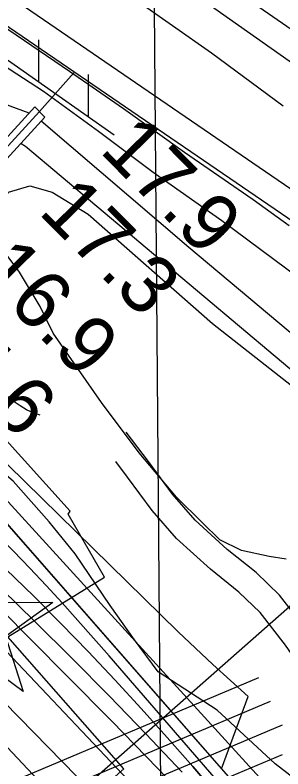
# Model space of a CAD drawing. Extents: x 3568792 to 3606828, y 529143 to 554785.
# Drawn here: x 3576128 to 3576438, y 542217 to 543088 of the extents above; entities that cross this region are included whole.
import ezdxf

# ---------------------------------------------------------------- set-up
doc = ezdxf.new("R2010")
doc.units = 0
for name, color, linetype in [('V-CHAN-DOCK', 7, 'Continuous'), ('V-CHAN-NAID', 7, 'Continuous'), ('V-FLOD-BASE', 7, 'Continuous'), ('V-GRID-MAJR', 7, 'Continuous'), ('V-LEVE-TOET', 7, 'Continuous'), ('V-RIVR-EDGE', 7, 'Continuous'), ('V-RIVR-RANG', 7, 'Continuous'), ('V-ROAD-CNTR', 7, 'Continuous'), ('V-RRAP-FSHR', 7, 'Continuous'), ('V-RRAP-RVMT', 7, 'Continuous'), ('V-SITE-OTLN', 7, 'Continuous'), ('V-SITE-VEGE', 7, 'Continuous'), ('V-SURV-LINE', 7, 'Continuous'), ('V-TOPO-DPTH', 7, 'Continuous'), ('V-TOPO-MAJR', 7, 'Continuous'), ('V-TOPO-MINR', 7, 'Continuous'), ('V-TOPO-WATR', 7, 'Continuous'), ('V-UTIL-LINE', 7, 'Continuous')]:
    doc.layers.add(name, color=color, linetype=linetype)

msp = doc.modelspace()

# ---------------------------------------------------------------- linework, layer by layer
at = {"layer": 'V-CHAN-DOCK'}
msp.add_lwpolyline([(3575859.2630000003, 542661.567), (3576151.224, 542982.036), (3576162.793, 542970.154), (3575871.0100000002, 542650.351)], dxfattribs=at)
at = {"layer": 'V-CHAN-NAID'}
msp.add_lwpolyline([(3576095.277889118, 542409.7544034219), (3576171.769889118, 542409.2114034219), (3576109.5668891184, 542364.689403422)], dxfattribs=at)
msp.add_lwpolyline([(3576109.5668891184, 542364.689403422), (3576117.3628891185, 542370.2704034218), (3576137.5868891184, 542306.493403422), (3576083.738889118, 542346.2034034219), (3576091.5358891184, 542351.7834034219), (3576093.201889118, 542352.2594034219), (3576094.8138891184, 542352.8194034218), (3576096.971889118, 542353.7334034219), (3576098.706889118, 542354.6174034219), (3576100.5728891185, 542355.7314034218), (3576102.311889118, 542356.9434034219), (3576103.863889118, 542358.1884034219), (3576105.150889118, 542359.3564034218), (3576106.5348891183, 542360.7764034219), (3576107.738889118, 542362.1784034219), (3576108.857889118, 542363.6504034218)], close=True, dxfattribs=at)
at = {"layer": 'V-FLOD-BASE'}
msp.add_lwpolyline([(3575343.4, 543524.1730000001), (3575424.026, 543497.031), (3575497.443, 543472.522), (3575527.19, 543460.208), (3575559.657, 543445.22), (3575627.304, 543412.579), (3575681.042, 543378.916), (3575729.85, 543343.863), (3575767.336, 543319.49), (3575814.3340000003, 543286.218), (3575890.702, 543232.095), (3576019.031, 543142.049), (3576112.5640000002, 543076.8470000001), (3576191.174, 543023.193), (3576253.523, 542980.175), (3576324.024, 542929.593), (3576403.093, 542875.045), (3576444.671, 542844.868)], dxfattribs=at)
at = {"layer": 'V-GRID-MAJR'}
msp.add_spline([(3576358.556, 534575.836), (3576309.205, 540634.7170000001), (3576259.838, 546695.532), (3576210.471, 552756.361), (3576210.455, 552758.279)], degree=3, dxfattribs=at)
at = {"layer": 'V-LEVE-TOET'}
for points in [[(3575512.626, 543576.352), (3575551.321, 543566.161), (3575570.1, 543559.304), (3575589.4220000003, 543549.185), (3575620.6380000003, 543532.838), (3575690.579, 543494.839), (3575773.47, 543447.596), (3575846.387, 543403.777), (3575902.861, 543367.417), (3575974.063, 543318.902), (3576049.4220000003, 543263.403), (3576111.83, 543217.153), (3576184.782, 543169.238), (3576264.8710000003, 543107.929), (3576354.926, 543044.371), (3576437.937, 542983.089)], [(3575507.992, 543430.419), (3575554.2460000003, 543411.4180000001), (3575609.083, 543381.575), (3575676.133, 543342.136), (3575744.45, 543296.644), (3575813.418, 543245.7), (3575884.214, 543194.166), (3575957.454, 543140.228), (3576012.3710000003, 543101.289), (3576090.474, 543046.182), (3576161.22, 543000.104), (3576224.6890000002, 542953.965), (3576287.565, 542906.605)], [(3576287.565, 542906.605), (3576366.884, 542850.901), (3576457.221, 542783.77)]]:
    msp.add_lwpolyline(points, dxfattribs=at)
at = {"layer": 'V-RIVR-EDGE'}
msp.add_lwpolyline([(3576544.888195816, 542133.2514592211), (3576428.691968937, 542222.9969300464), (3576361.445428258, 542285.0486446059), (3576293.542226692, 542329.3328981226), (3576266.0605828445, 542366.1644760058), (3576237.9737911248, 542406.0611855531), (3576197.6810159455, 542465.5953429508), (3576167.7484788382, 542502.4329811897), (3576126.1999552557, 542549.7157024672), (3576006.357690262, 542651.7247301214), (3575983.142383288, 542679.3548526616), (3575956.2249799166, 542696.5777693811), (3575925.6357819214, 542715.6479465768), (3575887.087241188, 542737.1887131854), (3575856.5404656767, 542773.4151431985), (3575821.6728100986, 542796.7849892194), (3575677.345853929, 542908.6581934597), (3575610.059920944, 542954.7791018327), (3575539.1021933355, 543002.7472706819), (3575480.4292337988, 543062.9396040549)], dxfattribs=at)
at = {"layer": 'V-RIVR-RANG'}
msp.add_line((3576704.27, 542632.671), (3575803.9080000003, 541839.34), dxfattribs=at)
at = {"layer": 'V-ROAD-CNTR'}
for points in [[(3575665.357630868, 543559.3108550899), (3575692.015577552, 543544.5678845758), (3575738.20148518, 543518.637936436), (3575804.550352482, 543475.443022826), (3575921.0131195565, 543399.8621739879), (3576262.678436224, 543163.9996457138), (3576434.3100929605, 543042.573888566), (3576552.8638558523, 542959.0790555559), (3576596.430768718, 542926.045121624), (3576629.916701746, 542901.6431704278), (3576653.4486546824, 542881.189211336), (3576699.030563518, 542843.0522876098), (3576725.046511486, 542817.508338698), (3576749.162463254, 542792.8503880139), (3576775.177411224, 542767.3074391), (3576795.507370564, 542743.9524858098), (3576823.6273143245, 542710.0265536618), (3576852.79925598, 542671.910629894), (3576906.7531480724, 542584.7748041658), (3576929.013103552, 542542.2508892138), (3576950.221061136, 542503.9169658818), (3576972.6480162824, 542455.302063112), (3577001.0929593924, 542392.3171890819)], [(3576603.6327543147, 542225.847522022), (3576588.2457850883, 542240.7014923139), (3576537.172887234, 542287.6973983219), (3576493.8029739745, 542335.8793019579), (3576464.837031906, 542377.7462182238), (3576433.751094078, 542418.007137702), (3576406.489148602, 542443.8180860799), (3576373.2942149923, 542470.6660323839), (3576336.279289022, 542504.3779649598), (3576310.1323413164, 542534.414904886), (3576282.227397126, 542572.110829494), (3576256.63544831, 542606.3107610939)], [(3576582.796795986, 542204.2635651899), (3576567.6678262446, 542218.8695359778), (3576515.8209299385, 542266.5774405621), (3576470.2230211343, 542317.2333392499), (3576440.613080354, 542360.0322536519), (3576411.431138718, 542397.825178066), (3576386.713188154, 542421.2281312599), (3576353.744254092, 542447.8940779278), (3576314.793331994, 542483.370006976), (3576286.7263881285, 542515.6129424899), (3576258.161445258, 542554.1988653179), (3576244.744472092, 542572.1298294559)]]:
    msp.add_lwpolyline(points, dxfattribs=at)
at = {"layer": 'V-RRAP-FSHR'}
for p, q in [((3576155.698650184, 543010.82195207), (3576155.7566500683, 543059.652854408)), ((3576212.9905356, 542970.604032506), (3576213.0495354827, 543019.433934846))]:
    msp.add_line(p, q, dxfattribs=at)
msp.add_lwpolyline([(3575325.216311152, 543506.321961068), (3575405.9011497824, 543480.48601274), (3575455.6180503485, 543462.6230484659), (3575489.25198308, 543449.9460738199), (3575505.397950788, 543442.4170888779), (3575538.094885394, 543429.7151142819), (3575563.3088349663, 543416.3391410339), (3575589.4217827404, 543404.3941649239), (3575629.414702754, 543382.0452096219), (3575652.362656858, 543365.7942421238), (3576067.3208269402, 543072.8618279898), (3576242.8054759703, 542949.6740743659)], dxfattribs=at)
at = {"layer": 'V-RRAP-RVMT'}
msp.add_lwpolyline([(3575978.5320000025, 541973.7690000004), (3576254.0290000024, 542217.2010000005), (3576119.8290000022, 542369.8450000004), (3576231.7340000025, 542438.7300000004), (3576189.7300000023, 542511.5840000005), (3576192.0050000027, 542514.7690000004), (3576107.1430000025, 542608.4150000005), (3576117.1820000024, 542617.9630000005), (3576024.3950000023, 542711.2920000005), (3576019.5910000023, 542707.0850000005), (3575930.1950000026, 542794.6590000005), (3575922.0860000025, 542786.1650000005), (3575827.9940000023, 542873.7120000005), (3575824.8190000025, 542870.9910000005), (3575744.5840000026, 542947.0440000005), (3575745.8130000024, 542948.8280000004), (3575657.1060000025, 543032.4570000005), (3575662.0740000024, 543037.9960000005), (3575575.8350000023, 543119.3650000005), (3575578.9420000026, 543123.3860000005), (3575505.5350000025, 543179.3690000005), (3575422.1210000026, 543071.0080000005), (3575371.5780000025, 543109.2840000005)], dxfattribs=at)
at = {"layer": 'V-SITE-OTLN'}
msp.add_lwpolyline([(3577019.93, 542441.117), (3576823.4080000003, 542760.84), (3576805.052, 542790.7), (3576458.333, 543063.758), (3576301.561, 543172.384), (3576264.847, 543198.76), (3576259.54, 543202.571), (3576140.951, 543281.608), (3576067.972, 543330.2440000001), (3575856.221, 543477.607), (3575678.2090000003, 543582.7440000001), (3575624.795, 543609.699), (3575587.4790000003, 543624.822), (3575514.9960000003, 543644.558), (3575329.1580000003, 543698.951), (3575120.75, 543772.501), (3575022.487, 543828.678), (3574862.401, 543966.811), (3574643.662, 544173.688), (3574448.809, 544327.812), (3574314.8000000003, 544438.851), (3574104.203, 544568.841), (3573862.504, 544722.56), (3573643.306, 544865.269)], dxfattribs=at)
at = {"layer": 'V-SITE-VEGE'}
msp.add_lwpolyline([(3576441.216, 542459.52), (3576421.529, 542462.549), (3576389.914, 542469.59), (3576364.6580000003, 542481.714), (3576344.364, 542501.66), (3576314.84, 542531.126), (3576271.4080000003, 542582.42), (3576227.917, 542640.571), (3576172.347, 542720.568), (3576157.443, 542751.53), (3576133.3200000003, 542791.106), (3576118.978, 542810.187), (3576113.807, 542826.147), (3576109.012, 542851.712), (3576112.971, 542869.581), (3576120.626, 542883.366), (3576145.252, 542890.8960000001), (3576170.9250000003, 542883.3470000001), (3576212.758, 542858.106), (3576356.075, 542731.775), (3576483.1550000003, 542631.824)], dxfattribs=at)
at = {"layer": 'V-SURV-LINE'}
for points in [[(3575704.079199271, 543396.0976101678), (3576467.6228778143, 542873.1688037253)], [(3576450.6769629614, 542848.4132787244), (3575687.133232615, 543371.3421206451)]]:
    msp.add_lwpolyline(points, dxfattribs=at)
at = {"layer": 'V-TOPO-DPTH'}
for points in [[(3575118.7937120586, 543270.704656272), (3575716.3499624, 542767.372387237), (3575762.1124536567, 542728.3722744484), (3575807.5702654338, 542689.0242494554), (3575852.5710579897, 542649.1543561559), (3575897.267171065, 542608.9365506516), (3575976.1110090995, 542537.1649609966), (3575981.121201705, 542532.5349278), (3575986.0841903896, 542527.8555764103), (3575990.9763731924, 542523.1022477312), (3575995.821352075, 542518.2996008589), (3576187.459191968, 542325.4625256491), (3576240.223732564, 542271.9239783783), (3576292.688370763, 542218.0955509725), (3576344.7031553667, 542163.8323033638)], [(3576344.7031553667, 542163.8323033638), (3576292.688370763, 542218.0955509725), (3576240.223732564, 542271.9239783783), (3576187.459191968, 542325.4625256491), (3575995.821352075, 542518.2996008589), (3575990.9763731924, 542523.1022477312), (3575986.0841903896, 542527.8555764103), (3575981.121201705, 542532.5349278), (3575976.1110090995, 542537.1649609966), (3575897.267171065, 542608.9365506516), (3575852.5710579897, 542649.1543561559), (3575807.5702654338, 542689.0242494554), (3575762.1124536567, 542728.3722744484), (3575716.3499624, 542767.372387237), (3575118.7937120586, 543270.704656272)], [(3575194.665553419, 543178.7678695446), (3575925.8367393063, 542542.1283168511), (3575945.605746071, 542524.6219060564), (3575965.174997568, 542506.8986136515), (3575984.4446161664, 542488.8499988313), (3576003.5144794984, 542470.5845024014), (3576022.3220466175, 542452.0453652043), (3576040.9798200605, 542433.3584450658), (3576059.412902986, 542414.449850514), (3576077.696192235, 542395.3934730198), (3576272.530647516, 542189.8758831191)], [(3576272.530647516, 542189.8758831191), (3576077.696192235, 542395.3934730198), (3576059.412902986, 542414.449850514), (3576040.9798200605, 542433.3584450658), (3576022.3220466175, 542452.0453652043), (3576003.5144794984, 542470.5845024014), (3575984.4446161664, 542488.8499988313), (3575965.174997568, 542506.8986136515), (3575945.605746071, 542524.6219060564), (3575925.8367393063, 542542.1283168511), (3575194.665553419, 543178.7678695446)], [(3576366.7750818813, 542217.1063397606), (3576397.463106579, 542300.5724502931), (3576356.669586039, 542337.6233767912), (3576316.64879573, 542375.5527977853), (3576099.9290994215, 542587.6015736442), (3576087.031059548, 542600.0240493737), (3576074.00494627, 542612.3085564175), (3576060.7867228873, 542624.3861104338), (3576047.4404260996, 542636.325695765), (3575889.070035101, 542775.7709396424), (3575795.413297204, 542856.05080636), (3575700.3866210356, 542934.6283864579), (3575603.305037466, 543010.6525366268), (3575504.8535156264, 543084.9744001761)], [(3577004.3133271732, 541489.0799318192), (3576104.903712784, 542516.1460814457), (3576099.449579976, 542522.3362469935), (3576093.9704998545, 542528.5041150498), (3576088.453998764, 542534.6385368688), (3576082.9125503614, 542540.7506611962), (3576077.2718302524, 542546.7654845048), (3576071.5238865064, 542552.6730617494), (3576065.615107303, 542558.4197698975), (3576059.599104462, 542564.0592319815), (3576056.7162787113, 542566.6878113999), (3576049.128795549, 542573.503923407), (3576041.475335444, 542580.2439895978), (3576033.7229099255, 542586.8699870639), (3576025.9045074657, 542593.4199387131), (3575500.5121592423, 543026.9929868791)], [(3575500.5121592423, 543026.9929868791), (3576025.9045074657, 542593.4199387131), (3576033.7229099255, 542586.8699870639), (3576041.475335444, 542580.2439895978), (3576049.128795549, 542573.503923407), (3576056.7162787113, 542566.6878113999), (3576059.599104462, 542564.0592319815), (3576065.615107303, 542558.4197698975), (3576071.5238865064, 542552.6730617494), (3576077.2718302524, 542546.7654845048), (3576082.9125503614, 542540.7506611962), (3576088.453998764, 542534.6385368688), (3576093.9704998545, 542528.5041150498), (3576099.449579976, 542522.3362469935), (3576104.903712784, 542516.1460814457), (3576366.7750818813, 542217.1063397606)], [(3576362.82705272, 542185.6740814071), (3576333.4726584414, 542219.6486410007), (3576303.8543890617, 542253.3887927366), (3576273.840307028, 542286.777332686), (3576243.5623498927, 542319.9314647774), (3576212.7800457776, 542352.6079210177), (3576181.5895855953, 542384.8823008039), (3576149.7868913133, 542416.5535659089), (3576117.5760409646, 542447.8227545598), (3576043.3703336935, 542518.491633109), (3576026.5128530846, 542534.3132228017), (3576009.504627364, 542549.968629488), (3575992.270283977, 542565.3747616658), (3575974.885195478, 542580.6147108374), (3575798.2682487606, 542733.1794893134), (3575692.1240085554, 542824.1763341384), (3575585.529741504, 542914.6388548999), (3575478.2604341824, 543004.2998895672)], [(3575478.2604341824, 543004.2998895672), (3575585.529741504, 542914.6388548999), (3575692.1240085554, 542824.1763341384), (3575798.2682487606, 542733.1794893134), (3575974.885195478, 542580.6147108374), (3575992.270283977, 542565.3747616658), (3576009.504627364, 542549.968629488), (3576026.5128530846, 542534.3132228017), (3576043.3703336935, 542518.491633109), (3576117.5760409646, 542447.8227545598), (3576149.7868913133, 542416.5535659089), (3576181.5895855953, 542384.8823008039), (3576212.7800457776, 542352.6079210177), (3576243.5623498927, 542319.9314647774), (3576273.840307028, 542286.777332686), (3576303.8543890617, 542253.3887927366), (3576333.4726584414, 542219.6486410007), (3576362.82705272, 542185.6740814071)], [(3575511.0444818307, 542859.9827807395), (3575596.9021516, 542783.3514123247), (3575905.1099328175, 542505.0815278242), (3575920.6636166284, 542490.779667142), (3575936.0399033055, 542476.292915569), (3575951.1500942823, 542461.5288276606), (3575966.082888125, 542446.5798488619), (3576133.364367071, 542276.0418498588), (3576199.3096041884, 542208.5292998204)], [(3575511.0444818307, 542859.9827807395), (3575596.9021516, 542783.3514123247), (3575905.1099328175, 542505.0815278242), (3575920.6636166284, 542490.779667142), (3575936.0399033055, 542476.292915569), (3575951.1500942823, 542461.5288276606), (3575966.082888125, 542446.5798488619), (3576133.364367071, 542276.0418498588), (3576199.3096041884, 542208.5292998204)]]:
    msp.add_lwpolyline(points, dxfattribs=at)
at = {"layer": 'V-TOPO-MAJR'}
msp.add_lwpolyline([(3576417.8337353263, 541924.0776412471), (3575927.4920573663, 542446.0666132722), (3575922.4224670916, 542451.3582912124), (3575917.2851514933, 542456.582043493), (3575912.046247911, 542461.7039072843), (3575906.739619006, 542466.7578454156), (3575797.5489659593, 542568.723022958), (3575737.1418818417, 542624.1940422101), (3575676.129470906, 542678.9794818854), (3575614.2090697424, 542732.7365521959), (3575551.68334176, 542785.8080429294), (3575063.5275802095, 543193.1751759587)], dxfattribs=at)
at = {"layer": 'V-TOPO-MINR'}
for points in [[(3576344.7031553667, 542163.8323033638), (3576292.688370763, 542218.0955509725), (3576240.223732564, 542271.9239783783), (3576187.459191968, 542325.4625256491), (3575995.821352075, 542518.2996008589), (3575990.9763731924, 542523.1022477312), (3575986.0841903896, 542527.8555764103), (3575981.121201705, 542532.5349278), (3575976.1110090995, 542537.1649609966), (3575897.267171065, 542608.9365506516), (3575852.5710579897, 542649.1543561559), (3575807.5702654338, 542689.0242494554), (3575762.1124536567, 542728.3722744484), (3575716.3499624, 542767.372387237), (3575118.7937120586, 543270.704656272)], [(3576321.04305623, 542213.2313270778), (3576279.229275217, 542257.4897212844), (3576237.006666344, 542301.3489606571), (3576194.1708156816, 542344.6094677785), (3576150.92613716, 542387.4708200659), (3576017.0851604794, 542518.2706144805), (3576006.894784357, 542528.0842242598), (3575996.610093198, 542537.7964799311), (3575986.183929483, 542547.3567044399), (3575975.6634507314, 542556.8155748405), (3575846.0029900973, 542671.6821224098), (3575770.2721557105, 542738.1377626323), (3575694.128934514, 542804.1129011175), (3575617.367133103, 542869.3672869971), (3575540.192944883, 542934.1411711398), (3575133.4497650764, 543272.2739433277)], [(3576272.530647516, 542189.8758831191), (3576077.696192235, 542395.3934730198), (3576059.412902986, 542414.449850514), (3576040.9798200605, 542433.3584450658), (3576022.3220466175, 542452.0453652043), (3576003.5144794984, 542470.5845024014), (3575984.4446161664, 542488.8499988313), (3575965.174997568, 542506.8986136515), (3575945.605746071, 542524.6219060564), (3575925.8367393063, 542542.1283168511), (3575194.665553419, 543178.7678695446)], [(3576713.0275124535, 541875.1945213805), (3576064.0179966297, 542587.0020881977), (3576060.2912847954, 542590.9721866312), (3576056.490340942, 542594.8677243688), (3576052.5780490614, 542598.6514210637), (3576048.5915251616, 542602.3605570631), (3575988.9213954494, 542656.2855499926), (3575954.7108425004, 542686.5031670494), (3575920.0565777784, 542716.190769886), (3575884.7367453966, 542745.0833513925), (3575848.9732012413, 542773.4459186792), (3575799.0689871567, 542812.1073323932), (3575738.169536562, 542859.5913603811), (3575677.469244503, 542907.3270188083), (3575617.0676902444, 542955.4401228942), (3575556.8652945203, 543003.8048574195), (3575351.8988048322, 543169.5223565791)], [(3576157.1496328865, 542625.652268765), (3576149.1590792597, 542628.588837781), (3576141.462811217, 542632.0867681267), (3576134.207971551, 542636.4267404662), (3576127.2474174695, 542641.3280741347), (3576120.4102394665, 542646.7452070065), (3576117.103129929, 542649.3808787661), (3576113.8061549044, 542652.029094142), (3576110.5243816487, 542654.696124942), (3576107.2527429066, 542657.3756993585), (3575561.0420527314, 543107.3556004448), (3575501.7198076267, 543156.0006484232)], [(3576397.463106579, 542300.5724502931), (3576356.669586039, 542337.6233767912), (3576316.64879573, 542375.5527977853), (3576099.9290994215, 542587.6015736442), (3576087.031059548, 542600.0240493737), (3576074.00494627, 542612.3085564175), (3576060.7867228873, 542624.3861104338), (3576047.4404260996, 542636.325695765), (3575889.070035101, 542775.7709396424), (3575795.413297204, 542856.05080636), (3575700.3866210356, 542934.6283864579), (3575603.305037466, 543010.6525366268), (3575504.8535156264, 543084.9744001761)], [(3576954.3372772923, 541518.1087820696), (3576236.8150440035, 542347.600132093), (3576218.8548059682, 542368.1791777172), (3576200.7748197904, 542388.6515263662), (3576182.5152113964, 542408.9638295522), (3576164.135854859, 542429.1694357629), (3576145.4374687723, 542449.0674010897), (3576126.433874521, 542468.6622868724), (3576106.972468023, 542487.8025533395), (3576087.2058533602, 542506.6397402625), (3576073.9217689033, 542519.0028897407), (3576049.2571456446, 542541.6237109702), (3576024.37641225, 542564.0006831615), (3575999.1715136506, 542586.0118817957), (3575973.7505049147, 542607.779231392), (3575654.76089462, 542876.908905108), (3575568.2945554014, 542949.4376862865), (3575481.5538158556, 543021.6348668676)], [(3576362.82705272, 542185.6740814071), (3576333.4726584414, 542219.6486410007), (3576303.8543890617, 542253.3887927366), (3576273.840307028, 542286.777332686), (3576243.5623498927, 542319.9314647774), (3576212.7800457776, 542352.6079210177), (3576181.5895855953, 542384.8823008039), (3576149.7868913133, 542416.5535659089), (3576117.5760409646, 542447.8227545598), (3576043.3703336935, 542518.491633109), (3576026.5128530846, 542534.3132228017), (3576009.504627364, 542549.968629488), (3575992.270283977, 542565.3747616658), (3575974.885195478, 542580.6147108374), (3575798.2682487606, 542733.1794893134), (3575692.1240085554, 542824.1763341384), (3575585.529741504, 542914.6388548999), (3575478.2604341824, 543004.2998895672)], [(3576199.3096041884, 542208.5292998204), (3576133.364367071, 542276.0418498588), (3575966.082888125, 542446.5798488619), (3575951.1500942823, 542461.5288276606), (3575936.0399033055, 542476.292915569), (3575920.6636166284, 542490.779667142), (3575905.1099328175, 542505.0815278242), (3575596.9021516, 542783.3514123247), (3575511.0444818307, 542859.9827807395)]]:
    msp.add_lwpolyline(points, dxfattribs=at)
at = {"layer": 'V-TOPO-WATR'}
msp.add_lwpolyline([(3577004.3133271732, 541489.0799318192), (3576104.903712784, 542516.1460814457), (3576099.449579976, 542522.3362469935), (3576093.9704998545, 542528.5041150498), (3576088.453998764, 542534.6385368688), (3576082.9125503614, 542540.7506611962), (3576077.2718302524, 542546.7654845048), (3576071.5238865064, 542552.6730617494), (3576065.615107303, 542558.4197698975), (3576059.599104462, 542564.0592319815), (3576056.7162787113, 542566.6878113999), (3576049.128795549, 542573.503923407), (3576041.475335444, 542580.2439895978), (3576033.7229099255, 542586.8699870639), (3576025.9045074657, 542593.4199387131), (3575500.5121592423, 543026.9929868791)], dxfattribs=at)
at = {"layer": 'V-UTIL-LINE'}
for p, q in [((3576156.397, 542976.724), (3576196.2120000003, 543021.518)), ((3575853.958, 542644.719), (3576156.397, 542976.724)), ((3576409.251, 542322.415), (3573898.686, 541262.095)), ((3576422.934, 542295.051), (3573912.3680000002, 541234.732)), ((3576436.614, 542267.688), (3573926.049, 541207.3690000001)), ((3576436.614, 542233.484), (3573926.049, 541173.165))]:
    msp.add_line(p, q, dxfattribs=at)
for points in [[(3576144.7460000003, 542974.926), (3575872.718, 543074.926), (3575457.781, 543230.068)], [(3576491.333, 542683.36), (3576328.822, 542819.411), (3576158.568, 542965.5210000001)], [(3576135.221, 542939.93), (3576140.3140000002, 542936.483), (3576469.917, 542659.218)]]:
    msp.add_lwpolyline(points, dxfattribs=at)

# ---------------------------------------------------------------- texts
at = {"layer": 'V-RIVR-RANG'}
for s, p in [('17.9', (3576224.6158875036, 542930.6592276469)), ('17.3', (3576153.994684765, 542859.8579871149)), ('16.9', (3576083.000887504, 542789.4312276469)), ('15.6', (3576011.0791039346, 542719.9406708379))]:
    msp.add_text(s, height=66.9999999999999, rotation=314.7783257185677, dxfattribs=at).set_placement(p)

doc.saveas('drawing.dxf')
